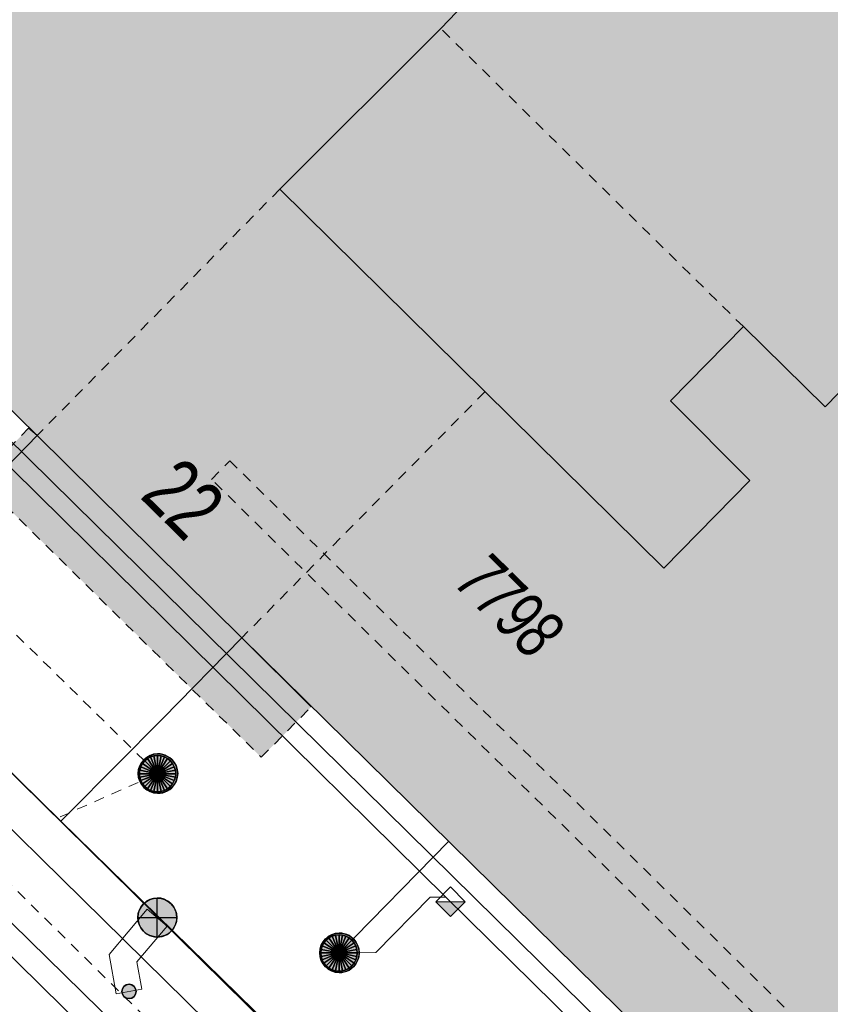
# Model space of a CAD drawing. Header units: metres. Extents: x 2695560 to 2696939, y 1260491 to 1262050.
# Tile 544 of 656: x 2695953 to 2695968, y 1261135 to 1261154. Entities that reach past the tile are written whole.
import ezdxf

# ---------------------------------------------------------------- set-up
doc = ezdxf.new("R2010")
doc.units = ezdxf.units.M
doc.linetypes.add('AUSGEZOGEN', pattern=[0])
doc.linetypes.add('VERDECKT2_S2', pattern=[0.36, 0.2, -0.16])
for name, color, linetype in [('XR$1$AV_Flächen (EO)', 7, 'AUSGEZOGEN'), ('XR$1$AV_Gebäudeflächen (BB)', 7, 'AUSGEZOGEN'), ('XR$1$AV_Gebäudeflächen (EO)', 7, 'AUSGEZOGEN'), ('XR$1$AV_Gebäudeflächen ut.', 7, 'AUSGEZOGEN'), ('XR$1$AV_Haus-Nr.', 7, 'AUSGEZOGEN'), ('XR$1$AV_Linien (BB)', 7, 'AUSGEZOGEN'), ('XR$1$AV_Linien (EO)', 7, 'AUSGEZOGEN'), ('XR$1$AV_Versicherung-Nr.', 7, 'AUSGEZOGEN'), ('XR$1$AW_LK_Schachtdeckel', 24, 'AUSGEZOGEN'), ('XR$1$EW_LK_Knoten', 1, 'AUSGEZOGEN'), ('XR$1$Liegenschaftsgrenzen', 7, 'AUSGEZOGEN'), ('XR$1$PFAW', 255, 'AUSGEZOGEN'), ('XR$1$PFEW', 255, 'AUSGEZOGEN'), ('XR$1$RAEW', 8, 'AUSGEZOGEN'), ('XR$1$RP_Abstandslinie', 7, 'AUSGEZOGEN')]:
    doc.layers.add(name, color=color, linetype=linetype)
for name, color, linetype, lineweight in [('XR$2$ABW-Linie-R-genau', 4, 'AUSGEZOGEN', 18), ('XR$2$ABW-Linie-R-ungenau', 4, 'VERDECKT2_S2', 18), ('XR$2$ABW-Punkt', 6, 'AUSGEZOGEN', 18), ('XR$2$ELE-Flaeche-oberirdisch', 1, 'AUSGEZOGEN', 18), ('XR$2$ELE-Linie-ungenau', 1, 'VERDECKT2_S2', 18), ('XR$2$ELE-LinieFlaeche-genau', 1, 'AUSGEZOGEN', 18), ('XR$2$ELE-LinieFlaeche-ungenau', 1, 'VERDECKT2_S2', 18)]:
    doc.layers.add(name, color=color, linetype=linetype, lineweight=lineweight)
doc.styles.add('ARIAL', font='arial.ttf')

# ---------------------------------------------------------------- blocks, each defined once
blk = doc.blocks.new('BAW2088')
at = {"layer": 'XR$1$PFAW', "transparency": 33554687}
blk.add_hatch(color=253, dxfattribs=at).paths.add_polyline_path([(0.51, 0), (0.5, 0.101), (0.47, 0.197), (0.421, 0.286), (0.355, 0.362), (0.275, 0.424), (0.184, 0.469), (0.086, 0.494), (-0.015, 0.499), (-0.115, 0.484), (-0.21, 0.449), (-0.296, 0.395), (-0.369, 0.326), (-0.427, 0.243), (-0.467, 0.15), (-0.487, 0.051), (-0.487, -0.051), (-0.467, -0.15), (-0.427, -0.243), (-0.369, -0.326), (-0.296, -0.395), (-0.21, -0.449), (-0.115, -0.484), (-0.015, -0.499), (0.086, -0.494), (0.184, -0.469), (0.275, -0.424), (0.355, -0.362), (0.421, -0.286), (0.47, -0.197), (0.5, -0.101)])
at = {"transparency": 33554687}
for start, end in [(91.1948, 268.8052), (268.8052, 91.1948)]:
    blk.add_arc((0.01, 0), 0.5, start, end, dxfattribs=at)
at = {"layer": 'XR$1$PFAW', "transparency": 33554687}
blk.add_circle((0.01, 0), 0.5, dxfattribs=at)
blk = doc.blocks.new('BEWLP2549_S')
at = {"layer": 'XR$1$PFEW', "transparency": 33554687}
blk.add_hatch(color=7, dxfattribs=at).paths.add_polyline_path([(0.5, 0), (0.49, 0.101), (0.459, 0.197), (0.41, 0.286), (0.344, 0.362), (0.264, 0.424), (0.174, 0.469), (0.076, 0.494), (-0.025, 0.499), (-0.125, 0.484), (-0.22, 0.449), (-0.306, 0.395), (-0.379, 0.326), (-0.437, 0.243), (-0.477, 0.15), (-0.497, 0.051), (-0.497, -0.051), (-0.477, -0.15), (-0.437, -0.243), (-0.379, -0.326), (-0.306, -0.395), (-0.22, -0.449), (-0.125, -0.484), (-0.025, -0.499), (0.076, -0.494), (0.174, -0.469), (0.264, -0.424), (0.344, -0.362), (0.41, -0.286), (0.459, -0.197), (0.49, -0.101)])
at = {"color": 1, "transparency": 33554687}
for p, q in [((0.354, -0.354), (-0.354, 0.354)), ((-0.354, -0.354), (0.354, 0.354))]:
    blk.add_line(p, q, dxfattribs=at)
for start, end in [(91.3809, 268.6191), (268.6191, 91.3809)]:
    blk.add_arc((0, 0), 0.5, start, end, dxfattribs=at)
at = {"layer": 'XR$1$PFEW', "transparency": 33554687}
blk.add_circle((0, 0), 0.5, dxfattribs=at)
blk = doc.blocks.new('BEW957')
at = {"layer": 'XR$1$RAEW', "transparency": 33554687}
blk.add_hatch(color=1, dxfattribs=at).paths.add_polyline_path([(-0.5, 0), (-0.497, -0.051), (-0.49, -0.101), (-0.477, -0.15), (-0.459, -0.197), (-0.437, -0.243), (-0.41, -0.286), (-0.379, -0.326), (-0.344, -0.362), (-0.306, -0.395), (-0.264, -0.424), (-0.22, -0.449), (-0.174, -0.469), (-0.125, -0.484), (-0.076, -0.494), (-0.025, -0.499), (0.025, -0.499), (0.076, -0.494), (0.125, -0.484), (0.174, -0.469), (0.22, -0.449), (0.264, -0.424), (0.306, -0.395), (0.344, -0.362), (0.379, -0.326), (0.41, -0.286), (0.437, -0.243), (0.459, -0.197), (0.477, -0.15), (0.49, -0.101), (0.497, -0.051), (0.5, 0), (0.497, 0.051), (0.49, 0.101), (0.477, 0.15), (0.459, 0.197), (0.437, 0.243), (0.41, 0.286), (0.379, 0.326), (0.344, 0.362), (0.306, 0.395), (0.264, 0.424), (0.22, 0.449), (0.174, 0.469), (0.125, 0.484), (0.076, 0.494), (0.025, 0.499), (-0.025, 0.499), (-0.076, 0.494), (-0.125, 0.484), (-0.174, 0.469), (-0.22, 0.449), (-0.264, 0.424), (-0.306, 0.395), (-0.344, 0.362), (-0.379, 0.326), (-0.41, 0.286), (-0.437, 0.243), (-0.459, 0.197), (-0.477, 0.15), (-0.49, 0.101), (-0.497, 0.051)])
at = {"color": 1, "transparency": 33554687}
for start, end in [(90, 180), (180, 270), (0, 90), (270, 0)]:
    blk.add_arc((0, 0), 0.5, start, end, dxfattribs=at)
at = {"layer": 'XR$1$RAEW', "color": 1, "transparency": 33554687}
blk.add_circle((0, 0), 0.5, dxfattribs=at)
blk = doc.blocks.new('ABW-SCHLAMMSAMMLER_RUND')
at = {"layer": 'XR$2$ABW-Punkt', "linetype": 'AUSGEZOGEN', "lineweight": 13, "transparency": 33554687}
for p, q in [((-70, 75, 2500), (70, 75, 2500)), ((-70, -75, 2500), (70, -75, 2500))]:
    blk.add_line(p, q, dxfattribs=at)
blk.add_polyline3d([(90, 0, 2500), (0, 0, 2500), (-90, 0, 2500)], dxfattribs=at)
at = {"layer": 'XR$2$ABW-Punkt', "linetype": 'AUSGEZOGEN', "lineweight": 25, "transparency": 33554687}
for points in [[(-147, 29, 2500), (0, 0, 2500), (-150, 0, 2500)], [(-147, 29), (0, 0), (-150, 0)], [(-147, 29, 2500), (-147, 29), (-150, 0), (-150, 0, 2500)], [(-150, 0, 2500), (0, 0, 2500), (-147, -29, 2500)], [(-150, 0), (0, 0), (-147, -29)], [(-139, 57, 2500), (0, 0, 2500), (-147, 29, 2500)], [(-139, 57), (0, 0), (-147, 29)], [(-139, 57, 2500), (-139, 57), (-147, 29), (-147, 29, 2500)], [(-147, -29, 2500), (0, 0, 2500), (-139, -57, 2500)], [(-147, -29), (0, 0), (-139, -57)], [(-125, 83, 2500), (0, 0, 2500), (-139, 57, 2500)], [(-125, 83), (0, 0), (-139, 57)], [(-125, 83, 2500), (-125, 83), (-139, 57), (-139, 57, 2500)], [(-139, -57, 2500), (0, 0, 2500), (-125, -83, 2500)], [(-139, -57), (0, 0), (-125, -83)], [(-106, 106, 2500), (0, 0, 2500), (-125, 83, 2500)], [(-106, 106), (0, 0), (-125, 83)], [(-106, 106, 2500), (-106, 106), (-125, 83), (-125, 83, 2500)], [(-125, -83, 2500), (0, 0, 2500), (-106, -106, 2500)], [(-125, -83), (0, 0), (-106, -106)], [(-83, 125, 2500), (0, 0, 2500), (-106, 106, 2500)], [(-83, 125), (0, 0), (-106, 106)], [(-83, 125, 2500), (-83, 125), (-106, 106), (-106, 106, 2500)], [(-106, -106, 2500), (0, 0, 2500), (-83, -125, 2500)], [(-106, -106), (0, 0), (-83, -125)], [(-57, 139, 2500), (0, 0, 2500), (-83, 125, 2500)], [(-57, 139), (0, 0), (-83, 125)], [(-57, 139, 2500), (-57, 139), (-83, 125), (-83, 125, 2500)], [(-83, -125, 2500), (0, 0, 2500), (-57, -139, 2500)], [(-83, -125), (0, 0), (-57, -139)], [(-29, 147, 2500), (0, 0, 2500), (-57, 139, 2500)], [(-29, 147), (0, 0), (-57, 139)], [(-29, 147, 2500), (-29, 147), (-57, 139), (-57, 139, 2500)], [(-57, -139, 2500), (0, 0, 2500), (-29, -147, 2500)], [(-57, -139), (0, 0), (-29, -147)], [(0, 150, 2500), (0, 0, 2500), (-29, 147, 2500)], [(0, 150), (0, 0), (-29, 147)], [(0, 150, 2500), (0, 150), (-29, 147), (-29, 147, 2500)], [(-29, -147, 2500), (0, 0, 2500), (0, -150, 2500)], [(-29, -147), (0, 0), (0, -150)], [(29, 147, 2500), (0, 0, 2500), (0, 150, 2500)], [(29, 147), (0, 0), (0, 150)], [(29, 147, 2500), (29, 147), (0, 150), (0, 150, 2500)], [(57, 139, 2500), (0, 0, 2500), (29, 147, 2500)], [(57, 139), (0, 0), (29, 147)], [(83, 125, 2500), (0, 0, 2500), (57, 139, 2500)], [(83, 125), (0, 0), (57, 139)], [(106, 106, 2500), (0, 0, 2500), (83, 125, 2500)], [(106, 106), (0, 0), (83, 125)], [(125, 83, 2500), (0, 0, 2500), (106, 106, 2500)], [(125, 83), (0, 0), (106, 106)], [(139, 57, 2500), (0, 0, 2500), (125, 83, 2500)], [(139, 57), (0, 0), (125, 83)], [(147, 29, 2500), (0, 0, 2500), (139, 57, 2500)], [(147, 29), (0, 0), (139, 57)], [(150, 0, 2500), (0, 0, 2500), (147, 29, 2500)], [(150, 0), (0, 0), (147, 29)], [(0, -150, 2500), (0, 0, 2500), (29, -147, 2500)], [(29, -147, 2500), (0, 0, 2500), (57, -139, 2500)], [(57, -139, 2500), (0, 0, 2500), (83, -125, 2500)], [(83, -125, 2500), (0, 0, 2500), (106, -106, 2500)], [(106, -106, 2500), (0, 0, 2500), (125, -83, 2500)], [(125, -83, 2500), (0, 0, 2500), (139, -57, 2500)], [(139, -57, 2500), (0, 0, 2500), (147, -29, 2500)], [(147, -29, 2500), (0, 0, 2500), (150, 0, 2500)], [(0, -150), (0, 0), (29, -147)], [(29, -147), (0, 0), (57, -139)], [(57, -139), (0, 0), (83, -125)], [(83, -125), (0, 0), (106, -106)], [(106, -106), (0, 0), (125, -83)], [(125, -83), (0, 0), (139, -57)], [(139, -57), (0, 0), (147, -29)], [(147, -29), (0, 0), (150, 0)], [(57, 139, 2500), (57, 139), (29, 147), (29, 147, 2500)], [(83, 125, 2500), (83, 125), (57, 139), (57, 139, 2500)], [(106, 106, 2500), (106, 106), (83, 125), (83, 125, 2500)], [(125, 83, 2500), (125, 83), (106, 106), (106, 106, 2500)], [(139, 57, 2500), (139, 57), (125, 83), (125, 83, 2500)], [(147, 29, 2500), (147, 29), (139, 57), (139, 57, 2500)], [(150, 0, 2500), (150, 0), (147, 29), (147, 29, 2500)], [(-150, 0, 2500), (-150, 0), (-147, -29), (-147, -29, 2500)], [(-147, -29, 2500), (-147, -29), (-139, -57), (-139, -57, 2500)], [(-139, -57, 2500), (-139, -57), (-125, -83), (-125, -83, 2500)], [(-125, -83, 2500), (-125, -83), (-106, -106), (-106, -106, 2500)], [(-106, -106, 2500), (-106, -106), (-83, -125), (-83, -125, 2500)], [(-83, -125, 2500), (-83, -125), (-57, -139), (-57, -139, 2500)], [(-57, -139, 2500), (-57, -139), (-29, -147), (-29, -147, 2500)], [(-29, -147, 2500), (-29, -147), (0, -150), (0, -150, 2500)], [(0, -150, 2500), (0, -150), (29, -147), (29, -147, 2500)], [(29, -147, 2500), (29, -147), (57, -139), (57, -139, 2500)], [(57, -139, 2500), (57, -139), (83, -125), (83, -125, 2500)], [(83, -125, 2500), (83, -125), (106, -106), (106, -106, 2500)], [(106, -106, 2500), (106, -106), (125, -83), (125, -83, 2500)], [(125, -83, 2500), (125, -83), (139, -57), (139, -57, 2500)], [(139, -57, 2500), (139, -57), (147, -29), (147, -29, 2500)], [(147, -29, 2500), (147, -29), (150, 0), (150, 0, 2500)]]:
    blk.add_3dface(points, dxfattribs=at)
blk = doc.blocks.new('ABW-DECKEL')
at = {"layer": 'XR$2$ABW-Punkt', "linetype": 'AUSGEZOGEN', "lineweight": 25, "transparency": 33554687}
for points in [[(-291, 194, 2500), (0, 0, 2500), (-323, 134, 2500)], [(-291, 194), (0, 0), (-323, 134)], [(-291, 194, 2500), (-291, 194), (-323, 134), (-323, 134, 2500)], [(-247, 247, 2500), (0, 0, 2500), (-291, 194, 2500)], [(-247, 247), (0, 0), (-291, 194)], [(-247, 247, 2500), (-247, 247), (-291, 194), (-291, 194, 2500)], [(-194, 291, 2500), (0, 0, 2500), (-247, 247, 2500)], [(-194, 291), (0, 0), (-247, 247)], [(-194, 291, 2500), (-194, 291), (-247, 247), (-247, 247, 2500)], [(-134, 323, 2500), (0, 0, 2500), (-194, 291, 2500)], [(-134, 323), (0, 0), (-194, 291)], [(-134, 323, 2500), (-134, 323), (-194, 291), (-194, 291, 2500)], [(-68, 343, 2500), (0, 0, 2500), (-134, 323, 2500)], [(-68, 343), (0, 0), (-134, 323)], [(-68, 343, 2500), (-68, 343), (-134, 323), (-134, 323, 2500)], [(0, 350, 2500), (0, 0, 2500), (-68, 343, 2500)], [(0, 350), (0, 0), (-68, 343)], [(0, 350, 2500), (0, 350), (-68, 343), (-68, 343, 2500)], [(68, 343, 2500), (0, 0, 2500), (0, 350, 2500)], [(68, 343), (0, 0), (0, 350)], [(68, 343, 2500), (68, 343), (0, 350), (0, 350, 2500)], [(134, 323, 2500), (0, 0, 2500), (68, 343, 2500)], [(134, 323), (0, 0), (68, 343)], [(194, 291, 2500), (0, 0, 2500), (134, 323, 2500)], [(194, 291), (0, 0), (134, 323)], [(247, 247, 2500), (0, 0, 2500), (194, 291, 2500)], [(247, 247), (0, 0), (194, 291)], [(291, 194, 2500), (0, 0, 2500), (247, 247, 2500)], [(291, 194), (0, 0), (247, 247)], [(323, 134, 2500), (0, 0, 2500), (291, 194, 2500)], [(323, 134), (0, 0), (291, 194)], [(134, 323, 2500), (134, 323), (68, 343), (68, 343, 2500)], [(194, 291, 2500), (194, 291), (134, 323), (134, 323, 2500)], [(247, 247, 2500), (247, 247), (194, 291), (194, 291, 2500)], [(291, 194, 2500), (291, 194), (247, 247), (247, 247, 2500)], [(323, 134, 2500), (323, 134), (291, 194), (291, 194, 2500)], [(-343, 68, 2500), (0, 0, 2500), (-350, 0, 2500)], [(-343, 68), (0, 0), (-350, 0)], [(-343, 68, 2500), (-343, 68), (-350, 0), (-350, 0, 2500)], [(-350, 0, 2500), (0, 0, 2500), (-343, -68, 2500)], [(-350, 0), (0, 0), (-343, -68)], [(-323, 134, 2500), (0, 0, 2500), (-343, 68, 2500)], [(-323, 134), (0, 0), (-343, 68)], [(-323, 134, 2500), (-323, 134), (-343, 68), (-343, 68, 2500)], [(-343, -68, 2500), (0, 0, 2500), (-323, -134, 2500)], [(-343, -68), (0, 0), (-323, -134)], [(-323, -134, 2500), (0, 0, 2500), (-291, -194, 2500)], [(-323, -134), (0, 0), (-291, -194)], [(-291, -194, 2500), (0, 0, 2500), (-247, -247, 2500)], [(-291, -194), (0, 0), (-247, -247)], [(-247, -247, 2500), (0, 0, 2500), (-194, -291, 2500)], [(-247, -247), (0, 0), (-194, -291)], [(-194, -291, 2500), (0, 0, 2500), (-134, -323, 2500)], [(-194, -291), (0, 0), (-134, -323)], [(-134, -323, 2500), (0, 0, 2500), (-68, -343, 2500)], [(-134, -323), (0, 0), (-68, -343)], [(-68, -343, 2500), (0, 0, 2500), (0, -350, 2500)], [(-68, -343), (0, 0), (0, -350)], [(343, 68, 2500), (0, 0, 2500), (323, 134, 2500)], [(343, 68), (0, 0), (323, 134)], [(350, 0, 2500), (0, 0, 2500), (343, 68, 2500)], [(350, 0), (0, 0), (343, 68)], [(0, -350, 2500), (0, 0, 2500), (68, -343, 2500)], [(68, -343, 2500), (0, 0, 2500), (134, -323, 2500)], [(134, -323, 2500), (0, 0, 2500), (194, -291, 2500)], [(194, -291, 2500), (0, 0, 2500), (247, -247, 2500)], [(247, -247, 2500), (0, 0, 2500), (291, -194, 2500)], [(291, -194, 2500), (0, 0, 2500), (323, -134, 2500)], [(323, -134, 2500), (0, 0, 2500), (343, -68, 2500)], [(343, -68, 2500), (0, 0, 2500), (350, 0, 2500)], [(0, -350), (0, 0), (68, -343)], [(68, -343), (0, 0), (134, -323)], [(134, -323), (0, 0), (194, -291)], [(194, -291), (0, 0), (247, -247)], [(247, -247), (0, 0), (291, -194)], [(291, -194), (0, 0), (323, -134)], [(323, -134), (0, 0), (343, -68)], [(343, -68), (0, 0), (350, 0)], [(343, 68, 2500), (343, 68), (323, 134), (323, 134, 2500)], [(350, 0, 2500), (350, 0), (343, 68), (343, 68, 2500)], [(-350, 0, 2500), (-350, 0), (-343, -68), (-343, -68, 2500)], [(-343, -68, 2500), (-343, -68), (-323, -134), (-323, -134, 2500)], [(-323, -134, 2500), (-323, -134), (-291, -194), (-291, -194, 2500)], [(291, -194, 2500), (291, -194), (323, -134), (323, -134, 2500)], [(323, -134, 2500), (323, -134), (343, -68), (343, -68, 2500)], [(343, -68, 2500), (343, -68), (350, 0), (350, 0, 2500)], [(-291, -194, 2500), (-291, -194), (-247, -247), (-247, -247, 2500)], [(-247, -247, 2500), (-247, -247), (-194, -291), (-194, -291, 2500)], [(-194, -291, 2500), (-194, -291), (-134, -323), (-134, -323, 2500)], [(-134, -323, 2500), (-134, -323), (-68, -343), (-68, -343, 2500)], [(-68, -343, 2500), (-68, -343), (0, -350), (0, -350, 2500)], [(0, -350, 2500), (0, -350), (68, -343), (68, -343, 2500)], [(68, -343, 2500), (68, -343), (134, -323), (134, -323, 2500)], [(134, -323, 2500), (134, -323), (194, -291), (194, -291, 2500)], [(194, -291, 2500), (194, -291), (247, -247), (247, -247, 2500)], [(247, -247, 2500), (247, -247), (291, -194), (291, -194, 2500)]]:
    blk.add_3dface(points, dxfattribs=at)
blk = doc.blocks.new('ABW-VERSICKERUNGSANLAGE')
at = {"layer": 'XR$2$ABW-Punkt', "linetype": 'AUSGEZOGEN', "transparency": 33554687}
blk.add_hatch(color=4, dxfattribs=at).paths.add_polyline_path([(0, -283), (283, 0), (-283, 0)])
at = {"layer": 'XR$2$ABW-Punkt', "color": 4, "linetype": 'AUSGEZOGEN', "lineweight": 25, "transparency": 33554687}
blk.add_polyline3d([(283, 0, 2500), (0, 283, 2500), (-283, 0, 2500)], dxfattribs=at)
at = {"layer": 'XR$2$ABW-Punkt', "color": 4, "linetype": 'AUSGEZOGEN', "lineweight": 13, "transparency": 33554687}
blk.add_3dface([(-283, 0, 2500), (0, 0, 2500), (283, 0, 2500), (0, -283, 2500)], dxfattribs=at)

msp = doc.modelspace()

# ---------------------------------------------------------------- hatches: boundary and pattern name
at = {"transparency": 33554687}
msp.add_hatch(color=7, dxfattribs=at).paths.add_polyline_path([(2695953.234, 1261152.358), (2695952.866, 1261151.984), (2695962.798, 1261142.202), (2695963.166, 1261142.576)])
at = {"layer": 'XR$1$AV_Gebäudeflächen (BB)', "true_color": 0xd2d2d2, "transparency": 33554687}
msp.add_hatch(color=254, dxfattribs=at).paths.add_polyline_path([(2695956.895, 1261142.325), (2695970.566, 1261128.877), (2695971.303, 1261129.627), (2695973.587, 1261127.388), (2695981.372, 1261135.274), (2695979.097, 1261137.541), (2695979.826, 1261138.296), (2695969.632, 1261148.323), (2695968.109, 1261146.764), (2695966.538, 1261148.308), (2695965.139, 1261146.883), (2695966.661, 1261145.35), (2695965.009, 1261143.664), (2695957.625, 1261150.948), (2695960.72, 1261154.037), (2695962.224, 1261155.611), (2695952.03, 1261165.637), (2695951.305, 1261164.916), (2695949.003, 1261167.15), (2695941.215, 1261159.252), (2695943.473, 1261156.991), (2695942.764, 1261156.233), (2695952.96, 1261146.216)])
at = {"layer": 'XR$1$AV_Gebäudeflächen (EO)', "true_color": 0xebebeb, "transparency": 33554687}
for points in [[(2695966.538, 1261148.308), (2695960.72, 1261154.037), (2695957.625, 1261150.948), (2695965.009, 1261143.664), (2695966.661, 1261145.35), (2695965.139, 1261146.883)], [(2695952.799, 1261146.358), (2695951.846, 1261145.37), (2695957.271, 1261140.03), (2695958.232, 1261141.002), (2695956.895, 1261142.325), (2695952.96, 1261146.216)]]:
    msp.add_hatch(color=7, dxfattribs=at).paths.add_polyline_path(points)
at = {"layer": 'XR$1$AV_Gebäudeflächen ut.', "true_color": 0xf5f5f5, "transparency": 33554687}
msp.add_hatch(color=7, dxfattribs=at).paths.add_polyline_path([(2695945.36, 1261172.04), (2695949.805, 1261167.664), (2695949.154, 1261167.003), (2695951.305, 1261164.916), (2695952.03, 1261165.637), (2695962.224, 1261155.611), (2695960.72, 1261154.037), (2695957.625, 1261150.948), (2695965.009, 1261143.664), (2695966.661, 1261145.35), (2695965.139, 1261146.883), (2695966.538, 1261148.308), (2695968.109, 1261146.764), (2695969.632, 1261148.323), (2695979.826, 1261138.296), (2695979.097, 1261137.541), (2695981.372, 1261135.274), (2695973.587, 1261127.388), (2695971.303, 1261129.627), (2695970.713, 1261129.026), (2695977.019, 1261122.821), (2695983.31, 1261116.622), (2695983.906, 1261117.218), (2695981.624, 1261119.476), (2695989.401, 1261127.381), (2695991.686, 1261125.13), (2695992.437, 1261125.884), (2696002.64, 1261115.842), (2696001.121, 1261114.258), (2695998.039, 1261111.164), (2696005.403, 1261103.882), (2696007.055, 1261105.582), (2696005.524, 1261107.106), (2696006.926, 1261108.525), (2696008.52, 1261107.008), (2696010.038, 1261108.556), (2696020.232, 1261098.523), (2696019.487, 1261097.744), (2696021.614, 1261095.66), (2696024.433, 1261098.537), (2696025.878, 1261100.002), (2696026.726, 1261100.833), (2696024.415, 1261103.144), (2695991.223, 1261135.774), (2695952.203, 1261174.18), (2695952.009, 1261174.37), (2695951.809, 1261174.553), (2695951.602, 1261174.73), (2695951.39, 1261174.899), (2695951.172, 1261175.061), (2695950.948, 1261175.216), (2695950.72, 1261175.362), (2695950.486, 1261175.501), (2695950.248, 1261175.632), (2695950.006, 1261175.754), (2695949.759, 1261175.869), (2695949.509, 1261175.974), (2695949.256, 1261176.071), (2695948.999, 1261176.16), (2695948.739, 1261176.239), (2695948.477, 1261176.31), (2695948.212, 1261176.372), (2695947.946, 1261176.425), (2695947.678, 1261176.468), (2695947.408, 1261176.502), (2695947.138, 1261176.528), (2695946.867, 1261176.543), (2695946.595, 1261176.55), (2695946.324, 1261176.547), (2695946.052, 1261176.536), (2695945.781, 1261176.514), (2695945.512, 1261176.484), (2695945.243, 1261176.444), (2695944.976, 1261176.396), (2695944.71, 1261176.338), (2695944.447, 1261176.271), (2695945.476, 1261172.087)])

# ---------------------------------------------------------------- linework, layer by layer
at = {"layer": 'XR$1$AV_Flächen (EO)', "color": 7, "linetype": 'VERDECKT2_S2', "transparency": 33554687}
msp.add_line((2695966.538, 1261148.308), (2695960.72, 1261154.037), dxfattribs=at)
at = {"layer": 'XR$1$AV_Flächen (EO)', "color": 7, "linetype": 'AUSGEZOGEN', "transparency": 33554687}
for points in [[(2695949.154, 1261167.003), (2695951.305, 1261164.916), (2695952.03, 1261165.637), (2695962.224, 1261155.611), (2695960.72, 1261154.037), (2695957.625, 1261150.948), (2695965.009, 1261143.664), (2695966.661, 1261145.35), (2695965.139, 1261146.883), (2695966.538, 1261148.308), (2695968.109, 1261146.764), (2695969.632, 1261148.323), (2695979.826, 1261138.296), (2695979.097, 1261137.541), (2695981.372, 1261135.274), (2695973.587, 1261127.388), (2695971.303, 1261129.627), (2695970.713, 1261129.026)], [(2695960.72, 1261154.037), (2695957.625, 1261150.948), (2695965.009, 1261143.664), (2695966.661, 1261145.35), (2695965.139, 1261146.883), (2695966.538, 1261148.308)], [(2695958.232, 1261141.002), (2695956.895, 1261142.325), (2695952.96, 1261146.216), (2695952.799, 1261146.358)]]:
    msp.add_lwpolyline(points, dxfattribs=at)
at = {"layer": 'XR$1$AV_Flächen (EO)', "color": 7, "linetype": 'VERDECKT2_S2', "transparency": 33554687}
msp.add_lwpolyline([(2695952.799, 1261146.358), (2695951.846, 1261145.37), (2695957.271, 1261140.03), (2695958.232, 1261141.002)], dxfattribs=at)
at = {"layer": 'XR$1$AV_Linien (BB)', "color": 7, "linetype": 'AUSGEZOGEN', "transparency": 33554687}
for p, q in [((2695952.96, 1261146.216), (2695956.895, 1261142.325)), ((2695949.498, 1261142.652), (2695953.42, 1261138.803))]:
    msp.add_line(p, q, dxfattribs=at)
for points in [[(2695912.345, 1261175.718), (2695926.4, 1261161.876), (2695940.15, 1261148.326), (2695941.253, 1261147.243), (2695955.207, 1261133.505), (2695970.589, 1261118.364), (2695983.966, 1261105.191), (2695997.573, 1261091.812), (2696011.38, 1261078.224), (2696025.663, 1261064.169), (2696031.79, 1261058.157), (2696031.913, 1261058.03)], [(2695952.03, 1261165.637), (2695951.305, 1261164.916), (2695949.003, 1261167.15), (2695941.215, 1261159.252), (2695943.473, 1261156.991), (2695942.764, 1261156.233), (2695952.96, 1261146.216)], [(2695956.895, 1261142.325), (2695970.566, 1261128.877), (2695971.303, 1261129.627), (2695973.587, 1261127.388), (2695981.372, 1261135.274), (2695979.097, 1261137.541), (2695979.826, 1261138.296), (2695969.632, 1261148.323), (2695968.109, 1261146.764), (2695966.538, 1261148.308), (2695965.139, 1261146.883), (2695966.661, 1261145.35), (2695965.009, 1261143.664), (2695957.625, 1261150.948), (2695960.72, 1261154.037), (2695962.224, 1261155.611), (2695952.03, 1261165.637)], [(2695952.96, 1261146.216), (2695951.398, 1261144.609), (2695950.046, 1261143.216), (2695949.498, 1261142.652)], [(2695956.895, 1261142.325), (2695955.378, 1261140.778), (2695953.573, 1261138.958), (2695953.42, 1261138.803)], [(2695953.42, 1261138.803), (2695957.44, 1261134.86), (2695971.7, 1261120.8), (2695985.94, 1261106.78), (2695989.889, 1261102.889)]]:
    msp.add_lwpolyline(points, dxfattribs=at)
at = {"layer": 'XR$1$AV_Linien (EO)', "color": 7, "linetype": 'VERDECKT2_S2', "transparency": 33554687}
for p, q in [((2695957.625, 1261150.948), (2695952.96, 1261146.216)), ((2695961.57, 1261147.056), (2695956.895, 1261142.325))]:
    msp.add_line(p, q, dxfattribs=at)
at = {"layer": 'XR$1$Liegenschaftsgrenzen', "color": 7, "linetype": 'AUSGEZOGEN', "transparency": 33554687}
msp.add_line((2695929.22, 1261162.61), (2695971.7, 1261120.8), dxfattribs=at)
at = {"layer": 'XR$1$RP_Abstandslinie', "color": 7, "linetype": 'AUSGEZOGEN', "transparency": 33554687}
msp.add_lwpolyline([(2695917.37, 1261180.67), (2695957.98, 1261140.67), (2695996.46, 1261102.78), (2696034.4, 1261065.41)], dxfattribs=at)
at = {"layer": 'XR$2$ABW-Linie-R-genau', "linetype": 'AUSGEZOGEN', "transparency": 33554687}
msp.add_line((2695960.869, 1261138.41), (2695958.773, 1261136.27), dxfattribs=at)
for points in [[(2695943.736, 1261154.164), (2695944.06, 1261153.843), (2695951.979, 1261146.057), (2695960.818, 1261137.343), (2695969.155, 1261129.135), (2695976.28, 1261122.11)], [(2695958.771, 1261136.267), (2695959.472, 1261136.278), (2695960.518, 1261137.341), (2695960.818, 1261137.343)]]:
    msp.add_lwpolyline(points, dxfattribs=at)
at = {"layer": 'XR$2$ABW-Linie-R-ungenau', "linetype": 'VERDECKT2_S2', "transparency": 33554687}
for p, q in [((2695955.275, 1261139.714), (2695951.919, 1261143.017)), ((2695953.405, 1261138.885), (2695955.284, 1261139.716))]:
    msp.add_line(p, q, dxfattribs=at)
at = {"layer": 'XR$2$ELE-Flaeche-oberirdisch', "transparency": 33554687}
msp.add_lwpolyline([(2695978.887, 1261112.616), (2695970.243, 1261121.159), (2695961.808, 1261129.46), (2695953.036, 1261138.091), (2695944.439, 1261146.547), (2695935.551, 1261155.294), (2695931.042, 1261159.731), (2695917.781, 1261172.926), (2695914.461, 1261176.26), (2695914.318, 1261176.12), (2695914.058, 1261175.859), (2695913.867, 1261175.669), (2695913.654, 1261175.458), (2695916.861, 1261172.011), (2695930.107, 1261158.78), (2695934.67, 1261154.398), (2695943.494, 1261145.587), (2695952.134, 1261137.172), (2695960.919, 1261128.558), (2695969.292, 1261120.195), (2695977.982, 1261111.698)], dxfattribs=at)
at = {"layer": 'XR$2$ELE-Linie-ungenau', "linetype": 'VERDECKT2_S2', "transparency": 33554687}
msp.add_lwpolyline([(2696030.717, 1261060.528), (2695916.23, 1261173.248), (2695914.65, 1261174.998), (2695913.151, 1261176.828), (2695910.381, 1261181.698), (2695909.521, 1261182.888), (2695908.821, 1261184.158), (2695908.281, 1261185.818), (2695907.991, 1261187.528), (2695907.991, 1261189.028), (2695908.301, 1261190.738), (2695908.851, 1261192.348), (2695909.521, 1261193.618), (2695910.381, 1261194.698), (2695911.441, 1261195.868), (2695916.234, 1261200.521)], dxfattribs=at)
at = {"layer": 'XR$2$ELE-LinieFlaeche-genau', "linetype": 'AUSGEZOGEN', "transparency": 33554687}
msp.add_lwpolyline([(2695954.481, 1261135.485), (2695954.348, 1261136.241), (2695955.08, 1261137.11), (2695955.462, 1261136.788), (2695954.88, 1261136.097), (2695954.973, 1261135.571), (2695954.481, 1261135.485)], close=True, dxfattribs=at)
at = {"layer": 'XR$2$ELE-LinieFlaeche-ungenau', "linetype": 'VERDECKT2_S2', "transparency": 33554687}
msp.add_lwpolyline([(2696013.97, 1261088.584), (2695956.315, 1261145.373), (2695956.665, 1261145.729), (2696014.32, 1261088.94), (2696013.97, 1261088.584)], close=True, dxfattribs=at)

# ---------------------------------------------------------------- block references
at = {"layer": 'XR$1$AW_LK_Schachtdeckel', "color": 24, "linetype": 'AUSGEZOGEN', "lineweight": -3, "transparency": 33554687, "xscale": 0.7578193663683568, "yscale": 0.7578193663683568}
for p in [(2695955.277, 1261139.718), (2695958.766, 1261136.272)]:
    msp.add_blockref('BAW2088', p, dxfattribs=at)
at = {"layer": 'XR$1$EW_LK_Knoten', "color": 1, "linetype": 'AUSGEZOGEN', "lineweight": -3, "transparency": 33554687, "xscale": 0.749999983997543, "yscale": 0.7499999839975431, "rotation": 315}
msp.add_blockref('BEWLP2549_S', (2695955.272, 1261136.951), dxfattribs=at)
at = {"layer": 'XR$1$EW_LK_Knoten', "color": 1, "linetype": 'AUSGEZOGEN', "lineweight": -3, "transparency": 33554687, "xscale": 0.2749999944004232, "yscale": 0.2749999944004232}
msp.add_blockref('BEW957', (2695954.728, 1261135.53), dxfattribs=at)
at = {"layer": 'XR$2$ABW-Punkt', "color": 6, "linetype": 'AUSGEZOGEN', "lineweight": 18, "transparency": 33554687, "xscale": 0.001, "yscale": 0.001, "zscale": 0.001, "rotation": 360}
for name, p in [('ABW-DECKEL', (2695955.276, 1261139.716)), ('ABW-SCHLAMMSAMMLER_RUND', (2695955.276, 1261139.716)), ('ABW-VERSICKERUNGSANLAGE', (2695960.907, 1261137.255)), ('ABW-DECKEL', (2695958.765, 1261136.27)), ('ABW-SCHLAMMSAMMLER_RUND', (2695958.765, 1261136.27))]:
    msp.add_blockref(name, p, dxfattribs=at)

# ---------------------------------------------------------------- texts
at = {"layer": 'XR$1$AV_Haus-Nr.', "color": 7, "transparency": 33554687, "insert": (2695955.369, 1261144.59), "char_height": 1.1621, "width": 1.68109, "attachment_point": 8, "rotation": 315.4401, "style": 'ARIAL'}
msp.add_mtext('\\W0.70;22', dxfattribs=at)
at = {"layer": 'XR$1$AV_Versicherung-Nr.', "color": 7, "transparency": 33554687, "insert": (2695962.045, 1261142.95), "char_height": 0.96842, "width": 2.46457, "attachment_point": 5, "rotation": 315.4401, "style": 'ARIAL'}
msp.add_mtext('\\A1;{\\fArial|i1|b0;\\H0.968418;\\W0.700000;\\C7;7798}\\P', dxfattribs=at)

doc.saveas('drawing.dxf')
